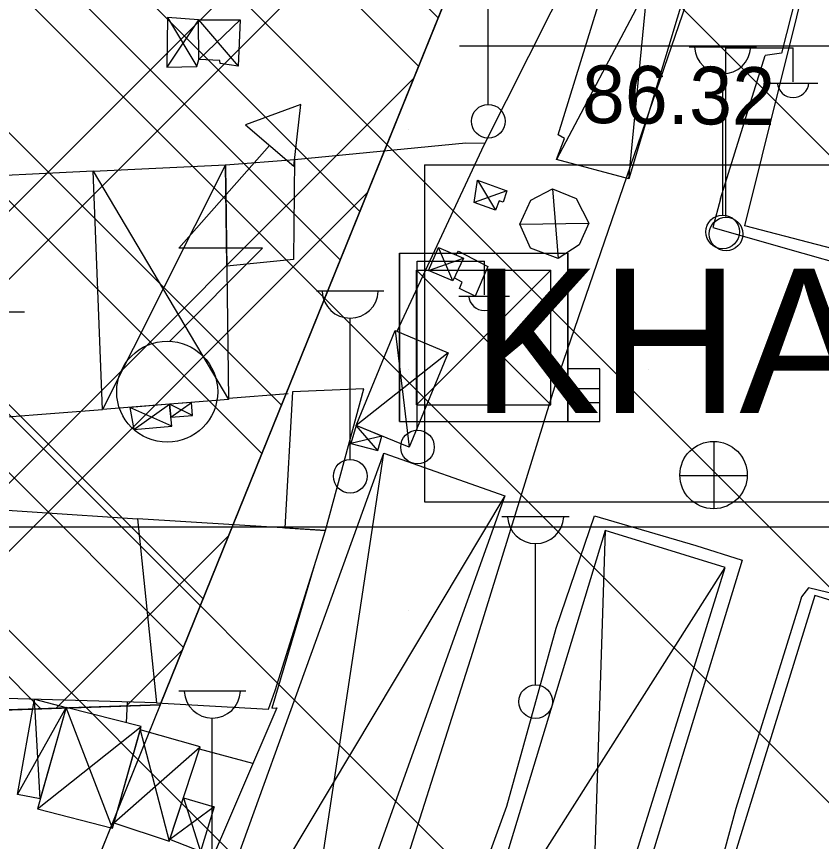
# Model space of a CAD drawing. Extents: x 417995 to 421451, y 4454518 to 4458015.
# Drawn here: x 420186.4 to 420270.1, y 4457574.2 to 4457660 of the extents above; entities that cross this region are included whole.
import ezdxf

# ---------------------------------------------------------------- set-up
doc = ezdxf.new("R2010")
doc.units = 0
for name, color, linetype in [('ADAKENARI', 7, 'Continuous'), ('B_Betonzemin', 7, 'Continuous'), ('B_Imalat', 7, 'Continuous'), ('B_Sundurma', 7, 'Continuous'), ('PL_K_DEPOLAMA', 7, 'Continuous'), ('PL_KAMU_HİZMET_ALANI', 7, 'Continuous'), ('PL_TA_K_OTOPARK', 7, 'Continuous'), ('S_Cad_Sok_Lambasi', 7, 'Continuous'), ('S_Elektrik_Diregi', 7, 'Continuous'), ('S_Gozetleme_Kulesi', 7, 'Continuous'), ('S_Rogar_Kapagi', 7, 'Continuous'), ('S_Trafo_acik_tip', 7, 'Continuous'), ('SEMBOL_FAT', 7, 'Continuous'), ('Sinir_Duvar_tek_tarafa_ait', 7, 'Continuous'), ('SN_TR_SIVILASMA', 7, 'Continuous'), ('SN_TR_TASKIN', 7, 'Continuous'), ('TRFAT_DEPOLAMA', 7, 'Continuous'), ('TRFAT_KHA', 7, 'Continuous'), ('Y_Yol_Kotu', 7, 'Continuous'), ('Yol_Sose', 7, 'Continuous')]:
    doc.layers.add(name, color=color, linetype=linetype)

msp = doc.modelspace()

# ---------------------------------------------------------------- linework, layer by layer
at = {"layer": 'ADAKENARI'}
for p, q in [((420240.328, 4457684.847), (420201.32, 4457588.43)), ((420201.32, 4457588.43), (420118.177, 4457585.605)), ((420201.32, 4457588.43), (420152.1, 4457466.771))]:
    msp.add_line(p, q, dxfattribs=at)
at = {"layer": 'B_Betonzemin'}
msp.add_lwpolyline([(420232.079, 4457635.18), (420232.326, 4457635.59), (420235.394, 4457633.966), (420234.06, 4457630.885), (420232.419, 4457631.687), (420232.716, 4457632.339), (420231.877, 4457632.788)], dxfattribs=at)
at = {"layer": 'B_Imalat'}
for points in [[(420272.91, 4457681.676), (420287.669, 4457678.242), (420276.997, 4457634.338), (420262.111, 4457638.215)], [(420215.268, 4457645.092), (420215.176, 4457634.715), (420208.225, 4457634.032), (420208.091, 4457644.548)], [(420179.985, 4457617.927), (420195.308, 4457619.113), (420194.34, 4457643.874), (420178.869, 4457643.115)], [(420178.054, 4457609.128), (420198.937, 4457607.766), (420200.92, 4457588.628), (420180.479, 4457589.214)], [(420198.937, 4457607.766), (420200.92, 4457588.628), (420212.568, 4457587.974), (420213.267, 4457589.924), (420218.502, 4457606.534)], [(420269.387, 4457599.773), (420255.435, 4457554.728), (420267.882, 4457550.787), (420281.692, 4457596.011)]]:
    msp.add_lwpolyline(points, close=True, dxfattribs=at)
at = {"layer": 'B_Sundurma'}
for p, q in [((420250.027, 4457643.078), (420253.905, 4457682.492)), ((420261.378, 4457680.789), (420242.506, 4457645.107)), ((420205.3, 4457659.63), (420202.007, 4457654.7)), ((420202.059, 4457659.848), (420205.124, 4457654.786)), ((420205.3, 4457659.63), (420209.434, 4457654.802)), ((420209.62, 4457659.625), (420205.314, 4457655.498)), ((420208.091, 4457644.548), (420195.308, 4457619.113)), ((420194.34, 4457643.874), (420208.403, 4457620.139)), ((420234.304, 4457642.965), (420236.182, 4457639.847)), ((420237.358, 4457641.846), (420233.956, 4457640.64)), ((420242.099, 4457642.069), (420242.707, 4457634.795)), ((420238.71, 4457638.368), (420245.864, 4457638.489)), ((420231.742, 4457632.496), (420230.257, 4457635.962)), ((420229.203, 4457633.579), (420232.833, 4457634.856)), ((420225.728, 4457627.337), (420227.183, 4457615.192)), ((420231.257, 4457625.018), (420221.686, 4457617.438)), ((420202.522, 4457617.391), (420198.156, 4457619.336)), ((420198.564, 4457617.03), (420202.278, 4457619.659)), ((420204.666, 4457618.496), (420202.278, 4457619.659)), ((420202.423, 4457618.309), (420204.553, 4457619.837)), ((420223.934, 4457614.86), (420221.686, 4457617.438)), ((420224.362, 4457616.345), (420221.136, 4457615.595)), ((420214.156, 4457545.889), (420224.572, 4457614.573)), ((420237.159, 4457610.131), (420201.293, 4457550.287)), ((420247.567, 4457606.524), (420246.015, 4457557.571)), ((420233.909, 4457561.58), (420260.064, 4457602.703)), ((420188.837, 4457578.658), (420188.244, 4457588.991)), ((420186.481, 4457579.086), (420191.547, 4457588.151)), ((420196.344, 4457575.61), (420191.547, 4457588.151)), ((420188.539, 4457577.615), (420199.331, 4457586.168)), ((420199.234, 4457585.825), (420202.242, 4457574.261)), ((420196.498, 4457576.155), (420205.463, 4457584.052)), ((420203.721, 4457578.757), (420205.514, 4457573.184)), ((420206.938, 4457577.831), (420202.297, 4457574.427))]:
    msp.add_line(p, q, dxfattribs=at)
for points in [[(420261.378, 4457680.789), (420250.027, 4457643.078), (420242.506, 4457645.107), (420243.342, 4457647.28), (420242.702, 4457647.669), (420253.451, 4457682.448), (420253.905, 4457682.492)], [(420205.3, 4457659.63), (420202.059, 4457659.848), (420202.007, 4457654.7), (420205.124, 4457654.786), (420205.314, 4457655.498)], [(420205.3, 4457659.63), (420209.62, 4457659.625), (420209.434, 4457654.802), (420207.556, 4457655.093), (420207.523, 4457655.395), (420205.314, 4457655.498)], [(420194.34, 4457643.874), (420208.091, 4457644.548), (420208.403, 4457620.139), (420195.308, 4457619.113)], [(420234.304, 4457642.965), (420237.358, 4457641.846), (420236.977, 4457640.679), (420236.554, 4457640.804), (420236.182, 4457639.847), (420233.956, 4457640.64)], [(420238.71, 4457638.368), (420239.859, 4457640.867), (420242.099, 4457642.069), (420244.569, 4457641.057), (420245.864, 4457638.489), (420244.887, 4457636.248), (420242.707, 4457634.795), (420239.814, 4457635.881)], [(420231.742, 4457632.496), (420229.203, 4457633.579), (420230.257, 4457635.962), (420232.833, 4457634.856)], [(420225.728, 4457627.337), (420231.257, 4457625.018), (420227.183, 4457615.192), (420221.686, 4457617.438)], [(420214.266, 4457606.8), (420218.502, 4457606.534), (420222.481, 4457621.264), (420215.053, 4457620.942)], [(420198.564, 4457617.03), (420202.522, 4457617.391), (420202.278, 4457619.659), (420198.156, 4457619.336)], [(420202.423, 4457618.309), (420204.666, 4457618.496), (420204.553, 4457619.837), (420202.278, 4457619.659)], [(420223.934, 4457614.86), (420224.362, 4457616.345), (420221.686, 4457617.438), (420221.136, 4457615.595)], [(420237.159, 4457610.131), (420214.156, 4457545.889), (420201.293, 4457550.287), (420224.572, 4457614.573)], [(420247.567, 4457606.524), (420233.909, 4457561.58), (420246.015, 4457557.571), (420260.064, 4457602.703)], [(420188.837, 4457578.658), (420186.481, 4457579.086), (420188.244, 4457588.991), (420191.547, 4457588.151)], [(420188.539, 4457577.615), (420196.344, 4457575.61), (420199.331, 4457586.168), (420191.547, 4457588.151)], [(420199.234, 4457585.825), (420196.498, 4457576.155), (420202.242, 4457574.261), (420205.463, 4457584.052)], [(420203.721, 4457578.757), (420206.938, 4457577.831), (420205.514, 4457573.184), (420202.297, 4457574.427)]]:
    msp.add_lwpolyline(points, close=True, dxfattribs=at)
at = {"layer": 'PL_K_DEPOLAMA'}
msp.add_lwpolyline([(420061.634, 4457788.568), (420067.25, 4457768.41), (420118.177, 4457585.605), (420201.32, 4457588.43), (420240.328, 4457684.847), (420269.873, 4457786.367)], dxfattribs=at)
at = {"layer": 'PL_KAMU_HİZMET_ALANI'}
msp.add_lwpolyline([(420269.873, 4457786.367), (420240.328, 4457684.847), (420201.32, 4457588.43), (420152.1, 4457466.771)], dxfattribs=at)
at = {"layer": 'PL_TA_K_OTOPARK'}
msp.add_lwpolyline([(420118.177, 4457585.605), (420201.32, 4457588.43), (420152.1, 4457466.771)], close=True, dxfattribs=at)
at = {"layer": 'S_Cad_Sok_Lambasi'}
for p, q in [((420235.424, 4457650.827), (420235.424, 4457665.502)), ((420256.3, 4457656.831), (420263.3, 4457656.831)), ((420259.8, 4457639.331), (420259.8, 4457654.006)), ((420217.566, 4457631.435), (420224.566, 4457631.435)), ((420221.066, 4457613.934), (420221.066, 4457628.61)), ((420236.848, 4457607.996), (420243.848, 4457607.996)), ((420240.348, 4457590.496), (420240.348, 4457605.171)), ((420203.232, 4457589.866), (420210.232, 4457589.866)), ((420206.732, 4457572.366), (420206.732, 4457587.041))]:
    msp.add_line(p, q, dxfattribs=at)
for centre in [(420235.424, 4457649.077), (420259.8, 4457637.581), (420221.066, 4457612.184), (420240.348, 4457588.746)]:
    msp.add_circle(centre, 1.75, dxfattribs=at)
for centre in [(420259.8, 4457656.935), (420221.066, 4457631.539), (420240.348, 4457608.1), (420206.732, 4457589.97)]:
    msp.add_arc(centre, 2.929, 183.298, 356.90719, dxfattribs=at)
at = {"layer": 'S_Elektrik_Diregi'}
for p, q in [((420260.117, 4457639.193), (420260.117, 4457656.693)), ((420260.117, 4457656.693), (420267.117, 4457656.693)), ((420267.117, 4457653.193), (420267.117, 4457656.693)), ((420264.457, 4457653.053), (420269.707, 4457653.053)), ((420228.03, 4457617.047), (420228.03, 4457634.547)), ((420228.03, 4457634.547), (420235.03, 4457634.547)), ((420235.03, 4457631.047), (420235.03, 4457634.547)), ((420232.37, 4457630.907), (420237.62, 4457630.907)), ((420181.944, 4457629.274), (420187.194, 4457629.274))]:
    msp.add_line(p, q, dxfattribs=at)
for centre in [(420260.153, 4457637.358), (420228.066, 4457615.212)]:
    msp.add_circle(centre, 1.75, dxfattribs=at)
for centre in [(420267.118, 4457653.206), (420235.031, 4457631.06)]:
    msp.add_arc(centre, 1.658, 184.83843, 355.14641, dxfattribs=at)
at = {"layer": 'S_Gozetleme_Kulesi'}
for p, q in [((420226.196, 4457635.36), (420243.696, 4457635.36)), ((420226.196, 4457617.86), (420226.196, 4457635.36)), ((420243.696, 4457617.86), (420243.696, 4457635.36)), ((420227.946, 4457633.61), (420241.946, 4457633.61)), ((420227.946, 4457619.61), (420227.946, 4457633.61)), ((420241.946, 4457619.61), (420227.946, 4457633.61)), ((420241.946, 4457633.61), (420227.946, 4457619.61)), ((420241.946, 4457619.61), (420241.946, 4457633.61)), ((420243.696, 4457623.355), (420243.696, 4457617.86)), ((420247.021, 4457623.355), (420243.696, 4457623.355)), ((420247.021, 4457617.86), (420247.021, 4457623.355)), ((420243.696, 4457621.29), (420247.021, 4457621.29)), ((420227.946, 4457619.61), (420241.946, 4457619.61)), ((420243.696, 4457619.855), (420247.021, 4457619.855)), ((420226.196, 4457617.86), (420243.696, 4457617.86)), ((420243.696, 4457617.86), (420247.021, 4457617.86))]:
    msp.add_line(p, q, dxfattribs=at)
for points in [[(420226.196, 4457635.36), (420243.696, 4457635.36), (420243.696, 4457617.86)], [(420226.196, 4457635.36), (420226.196, 4457617.86), (420243.696, 4457617.86)]]:
    msp.add_lwpolyline(points, dxfattribs=at)
at = {"layer": 'S_Rogar_Kapagi'}
for p, q in [((420258.904, 4457608.777), (420258.904, 4457615.777)), ((420255.334, 4457612.242), (420262.334, 4457612.242))]:
    msp.add_line(p, q, dxfattribs=at)
msp.add_circle((420258.851, 4457612.305), 3.5, dxfattribs=at)
at = {"layer": 'S_Trafo_acik_tip'}
msp.add_lwpolyline([(420215.213, 4457644.424), (420215.948, 4457650.829), (420210.173, 4457648.694)], close=True, dxfattribs=at)
msp.add_lwpolyline([(420202.298, 4457626.224), (420211.958, 4457635.884), (420203.243, 4457635.884), (420212.693, 4457646.559)], dxfattribs=at)
msp.add_circle((420202.039, 4457620.962), 5.25, dxfattribs=at)
at = {"layer": 'SEMBOL_FAT'}
for p, q in [((420228.778, 4457644.532), (420228.778, 4457609.532)), ((420228.778, 4457644.532), (420278.246, 4457644.532)), ((420228.778, 4457609.532), (420278.246, 4457609.532))]:
    msp.add_line(p, q, dxfattribs=at)
at = {"layer": 'Sinir_Duvar_tek_tarafa_ait'}
for points in [[(420225.939, 4457627.248), (420234.986, 4457646.619), (420244.282, 4457665.082), (420252.133, 4457681.59)], [(420215.268, 4457645.092), (420233.084, 4457646.845), (420235.07, 4457646.787)], [(420208.401, 4457620.289), (420214.629, 4457620.773)], [(420217.437, 4457603.204), (420212.935, 4457588.084)], [(420197.813, 4457586.554), (420197.903, 4457588.714)], [(420212.935, 4457588.084), (420213.433, 4457588.095), (420205.668, 4457570.029)], [(420210.948, 4457582.313), (420205.386, 4457583.818)]]:
    msp.add_lwpolyline(points, dxfattribs=at)
at = {"layer": 'SN_TR_SIVILASMA'}
for p, q in [((421283.445, 4456633.004), (420168.354, 4457748.095)), ((421282.982, 4456588.566), (420148.398, 4457723.15)), ((421282.75, 4456566.347), (420138.42, 4457710.677)), ((421282.287, 4456521.909), (420118.464, 4457685.732)), ((421282.055, 4456499.69), (420108.486, 4457673.259))]:
    msp.add_line(p, q, dxfattribs=at)
at = {"layer": 'SN_TR_TASKIN'}
for p, q in [((420232.431, 4457656.904), (420332.431, 4457656.904)), ((420182.431, 4457606.904), (420282.431, 4457606.904))]:
    msp.add_line(p, q, dxfattribs=at)
at = {"layer": 'TRFAT_DEPOLAMA'}
for p, q in [((420066.171, 4457788.52), (420220.026, 4457634.665)), ((420073.317, 4457788.445), (420222.063, 4457639.7)), ((420094.757, 4457788.218), (420228.173, 4457654.803)), ((420101.904, 4457788.143), (420230.21, 4457659.837)), ((420068.093, 4457765.385), (420213.916, 4457619.562)), ((420070.823, 4457755.584), (420211.879, 4457614.528)), ((420079.015, 4457726.179), (420205.769, 4457599.425)), ((420081.746, 4457716.377), (420203.732, 4457594.391)), ((420131.929, 4457586.072), (420244.279, 4457698.422)), ((420139.249, 4457586.321), (420241.376, 4457688.448)), ((420089.938, 4457686.972), (420188.901, 4457588.008)), ((420161.208, 4457587.067), (420227.649, 4457653.508)), ((420168.528, 4457587.316), (420222.844, 4457641.632)), ((420190.488, 4457588.062), (420208.431, 4457606.005)), ((420197.807, 4457588.311), (420203.626, 4457594.13))]:
    msp.add_line(p, q, dxfattribs=at)
at = {"layer": 'TRFAT_KHA'}
for p, q in [((420227.1, 4457648.269), (420227.1, 4457648.269)), ((420252.1, 4457648.269), (420252.1, 4457648.269)), ((420227.1, 4457623.269), (420227.1, 4457623.269)), ((420252.1, 4457623.269), (420252.1, 4457623.269)), ((420227.1, 4457598.269), (420227.1, 4457598.269)), ((420252.1, 4457598.269), (420252.1, 4457598.269))]:
    msp.add_line(p, q, dxfattribs=at)
at = {"layer": 'Yol_Sose'}
for points in [[(420268.122, 4457635.372), (420281.342, 4457631.62), (420292.705, 4457676.872), (420292.718, 4457677.313), (420292.287, 4457677.914), (420273.11, 4457682.474), (420272.666, 4457682.013), (420271.98, 4457680.063), (420268.447, 4457666.134)], [(420260.253, 4457673.761), (420242.451, 4457621.891), (420233.778, 4457593.857), (420224.453, 4457564.555), (420205.55, 4457523.406), (420195.814, 4457502.136), (420191.933, 4457490.239), (420191.55, 4457475.506), (420191.007, 4457460.545), (420189.4, 4457446.169), (420189.416, 4457445.902), (420189.129, 4457445.444), (420188.754, 4457445.019), (420186.466, 4457444.129), (420183.622, 4457444.028), (420181.869, 4457443.617), (420181.524, 4457443.009), (420181.355, 4457441.32), (420182.244, 4457434.43)], [(420268.447, 4457666.134), (420265.92, 4457656.172), (420264.202, 4457655.917)], [(420259.571, 4457641.005), (420264.202, 4457655.917)], [(420259.571, 4457641.005), (420258.76, 4457638.029), (420268.122, 4457635.372)], [(420283.479, 4457627.977), (420279.262, 4457607.667), (420278.899, 4457598.111), (420268.724, 4457600.584), (420267.99, 4457599.633), (420267.735, 4457598.811)], [(420231.099, 4457560.748), (420237.354, 4457577.88), (420242.467, 4457596.38), (420246.458, 4457608.075), (420257.007, 4457604.978), (420261.816, 4457603.46), (420249.421, 4457562.853), (420246.815, 4457555.722), (420231.099, 4457560.748)], [(420267.735, 4457598.811), (420261.156, 4457577.63)], [(420261.156, 4457577.63), (420254.135, 4457551.736), (420242.912, 4457510.565)]]:
    msp.add_lwpolyline(points, dxfattribs=at)

# ---------------------------------------------------------------- texts
at = {"layer": 'SEMBOL_FAT'}
msp.add_text('KHA', height=15, dxfattribs=at).set_placement((420233.672, 4457618.757))
at = {"layer": 'Y_Yol_Kotu'}
msp.add_text('86.32', height=6, rotation=359.33808, dxfattribs=at).set_placement((420245.134, 4457648.906))

doc.saveas('drawing.dxf')
